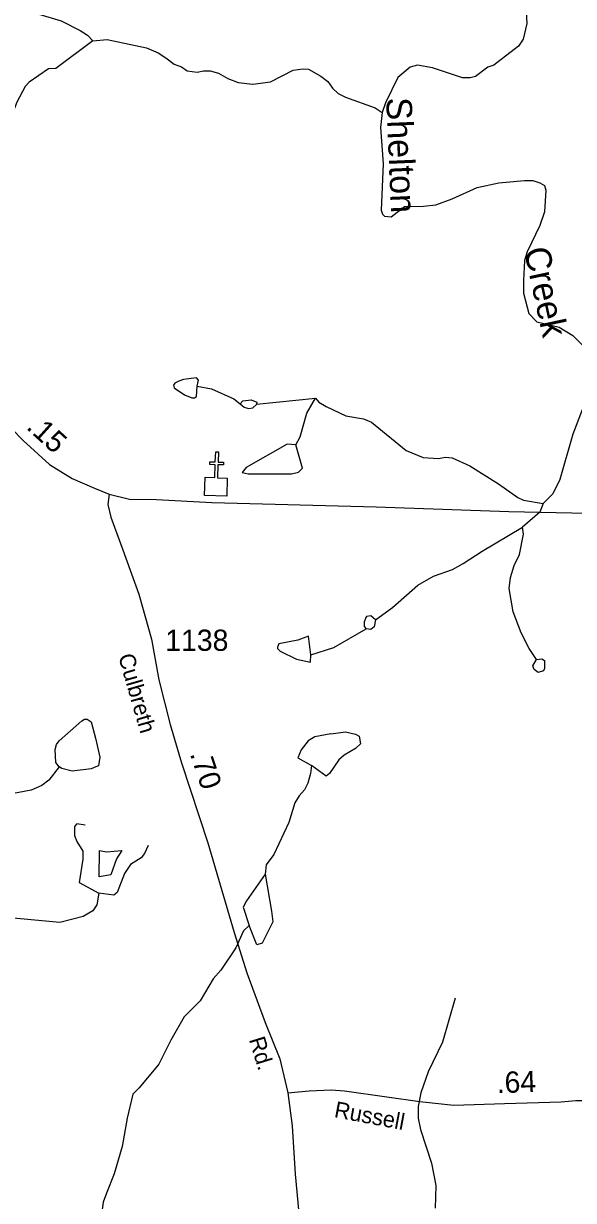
# Model space of a CAD drawing. Extents: x 2056842 to 2160602, y 826753 to 1016856.
# Drawn here: x 2077365 to 2080603, y 928971 to 935892 of the extents above; entities that cross this region are included whole.
import ezdxf

# ---------------------------------------------------------------- set-up
doc = ezdxf.new("R2010")
doc.units = 0
for name, color, linetype in [('Exist Cultural Church CELL', 7, 'Continuous'), ('Exist Hydrographic Creek Single Shore', 7, 'Continuous'), ('Exist Hydrographic Creek Single Shore Label', 7, 'Continuous'), ('Exist Hydrographic Misc Water Feature', 7, 'Continuous'), ('Exist Hydrographic Pond Under 1500 Sq Ft', 7, 'Continuous'), ('Exist Road Primary US Attributed', 7, 'Continuous'), ('Exist Road Primary US Mileage Hundredths English Label', 7, 'Continuous'), ('Exist Road Secondary Mileage Hundredths English Label', 7, 'Continuous'), ('Exist Road Secondary Type 41 Attributed', 7, 'Continuous'), ('Exist Road Secondary Type 51 Attributed', 7, 'Continuous'), ('Exist Road Secondary Type 51 Label', 7, 'Continuous'), ('Exist Road Secondary Type 51 Number Label', 7, 'Continuous')]:
    doc.layers.add(name, color=color, linetype=linetype)

msp = doc.modelspace()

# ---------------------------------------------------------------- linework, layer by layer
at = {"layer": 'Exist Cultural Church CELL'}
msp.add_lwpolyline([(2078434.3, 933223.3), (2078491.2, 933221.5), (2078493.8, 933297.6), (2078461.8, 933298.7), (2078462.4, 933314.6), (2078494.4, 933313.5), (2078496.4, 933373.6), (2078512.4, 933373.1), (2078510.4, 933313), (2078542.4, 933311.9), (2078541.8, 933295.9), (2078509.8, 933297), (2078507.2, 933220.9), (2078564.8, 933218.8), (2078561.2, 933112.4), (2078430.6, 933116.9)], close=True, dxfattribs=at)
at = {"layer": 'Exist Hydrographic Creek Single Shore'}
for points in [[(2080324.6, 935959.1), (2080329.1, 935891.4), (2080307.2, 935799.3), (2080279.4, 935759.2), (2080133.7, 935646.7), (2080097.7, 935634.7), (2080026, 935580.4), (2079994, 935572.2), (2079950, 935572.1), (2079773.7, 935631.5), (2079683.8, 935647.2), (2079641.9, 935635.3), (2079568.1, 935574.8), (2079496.4, 935424.7), (2079476.6, 935368.6)], [(2079476.6, 935368.6), (2079466.9, 935280.6), (2079483.4, 935066.6), (2079470.6, 934794.5), (2079478.6, 934770.7), (2079490.5, 934758.7), (2079530.5, 934754.9), (2079608.5, 934814.9), (2079720.4, 934817.5), (2079792.5, 934825.6), (2079888.3, 934860), (2080036, 934926.5), (2080163.9, 934954.7), (2080313.9, 934969.3), (2080363.8, 934969.3), (2080403.8, 934955.6), (2080432, 934939.6), (2080440, 934911.6), (2080432.4, 934783.7), (2080404.5, 934703.6), (2080331.1, 934549.3), (2080315.2, 934497.4), (2080307.6, 934381.1), (2080308, 934305.3), (2080340.3, 934187.5), (2080386.5, 934137.6), (2080518.4, 934106), (2080598.5, 934058.1), (2080662.8, 933992.4)], [(2080831, 933957.1), (2080827.1, 933921), (2080781.8, 933784.9), (2080761.9, 933736.9), (2080654.3, 933620.5), (2080598.5, 933476.3), (2080523.4, 933210.2), (2080481.6, 933126), (2080424, 933069.8)], [(2079084.2, 933689.6), (2079104.3, 933665.7), (2079146.3, 933639.9), (2079262.4, 933584.2), (2079366.5, 933566.5), (2079414.5, 933546.7), (2079616.9, 933381.3), (2079717.2, 933339.7), (2079809, 933333.9), (2079849, 933342), (2079889, 933338.1), (2079993.2, 933290.5), (2080161.5, 933185.1), (2080275.7, 933105.4), (2080307.9, 933089.4), (2080424, 933069.8)], [(2080424, 933069.8), (2080404.1, 933017.7), (2080302.4, 932929.5)], [(2079438.1, 932384.8), (2079538, 932457.1), (2079687.4, 932589.6), (2079779.3, 932641.8), (2079891.3, 932682.2), (2079953.2, 932716.4), (2080064.7, 932788.8), (2080302.4, 932929.5)], [(2079060.8, 931529.7), (2079055.1, 931481.6), (2079039.3, 931425.6), (2079019.4, 931385.5), (2078987.4, 931349.4), (2078961.6, 931309.3), (2078927.9, 931193.2), (2078838.5, 931004.9), (2078794.6, 930944.9), (2078786.9, 930888.9)], [(2078786.9, 930888.9), (2078677.4, 930732.4), (2078657.5, 930696.4), (2078693.8, 930588.5)], [(2078693.8, 930588.5), (2078659.9, 930556.5), (2078614.2, 930456.2), (2078526.6, 930326), (2078480.9, 930273.9), (2078405.3, 930145.7), (2078311.5, 930051.4), (2078232, 929913.1), (2078162.3, 929772.9), (2078046.8, 929632.5), (2078009.1, 929596.4), (2077975.5, 929454.3), (2077945.9, 929288.2), (2077898.6, 929128.1), (2077852.8, 929014), (2077835, 928961.9), (2077823.3, 928873.8), (2077829.7, 928773.9), (2077920.5, 928464.2), (2077912.9, 928352.2), (2077917.2, 928216.2), (2077933.4, 928156.3), (2078020, 927994.6), (2078056.3, 927914.7)]]:
    msp.add_lwpolyline(points, dxfattribs=at)
at = {"layer": 'Exist Hydrographic Misc Water Feature'}
for p, q in [((2078736.2, 933652.5), (2079084.2, 933689.6)), ((2079007.3, 933277.3), (2078968.9, 933415.2)), ((2079056.9, 932179.6), (2079042.6, 932289.6)), ((2078786.9, 930888.9), (2078825.4, 930673))]:
    msp.add_line(p, q, dxfattribs=at)
for points in [[(2077407, 935966.1), (2077454.8, 935946.1), (2077587.2, 935906.6), (2077699.3, 935851.1), (2077741.3, 935823), (2077773.4, 935789.2)], [(2077773.4, 935789.2), (2077857.3, 935797.6), (2078089.6, 935748.2), (2078157.5, 935718.5), (2078203.9, 935690.7), (2078252, 935652.6), (2078295.9, 935636.9), (2078327.9, 935613), (2078387.8, 935605.2), (2078424.1, 935613.3), (2078463.8, 935613.4), (2078512.1, 935599.6), (2078568.2, 935567.6), (2078628.1, 935544.1), (2078716.1, 935534.4), (2078820.1, 935548.6), (2078951.8, 935617.1), (2079012, 935625), (2079043.8, 935623.4), (2079116.1, 935581.5), (2079156.2, 935551.5), (2079184.2, 935511.5), (2079218.3, 935479.6), (2079260.2, 935457.8), (2079434.5, 935396.4), (2079476.6, 935368.6)], [(2077773.5, 935789.4), (2077556.1, 935626.7), (2077512, 935624.6), (2077398.2, 935546.2), (2077374.5, 935522.1), (2077326.7, 935430), (2077273.2, 935289.9), (2077251.4, 935249.8), (2077225.6, 935161.7), (2077228, 935029.7), (2077232.1, 934993.7), (2077216.2, 934961.7)], [(2078388, 933759.4), (2078471.9, 933743.7), (2078604.2, 933684.2), (2078640.2, 933656.2)], [(2078968.9, 933415.2), (2078992.9, 933461.3), (2079032.3, 933601.4), (2079084.2, 933689.6)], [(2078968.9, 933415.2), (2078917.1, 933419.1), (2078675.3, 933280.4), (2078651.5, 933252.2), (2078687.4, 933244.3)], [(2078687.4, 933244.3), (2078943.5, 933243.2), (2078983.5, 933253.3), (2079007.3, 933277.3)], [(2080384.8, 932151.8), (2080342.6, 932217.6), (2080294.4, 932309.5), (2080248.1, 932433.3), (2080223.4, 932569.3), (2080231.2, 932633.3), (2080253.2, 932705.3), (2080284.8, 932769.4), (2080308.5, 932889.5), (2080302.4, 932929.5)], [(2079056.9, 932179.6), (2079192.7, 932222), (2079382.3, 932332.7)], [(2077575, 931521), (2077554.9, 931546.9), (2077550.6, 931622.9), (2077558.6, 931652.9), (2077574.4, 931673), (2077708.1, 931791.4)], [(2077708.1, 931791.4), (2077724.1, 931801.4), (2077740.1, 931801.5), (2077764.1, 931785.5), (2077788.5, 931689.6), (2077814.7, 931577.8), (2077806.9, 931527.7), (2077790.9, 931521.7)], [(2079174.2, 931714), (2079080.3, 931697.7), (2079040.3, 931673.5), (2079000.5, 931621.4), (2078980.6, 931573.5), (2079060.8, 931529.7)], [(2079174.2, 931714), (2079260.3, 931726.2), (2079320.2, 931712.4), (2079340.3, 931700.5), (2079348.5, 931656.5), (2079320.4, 931628.4), (2079252.5, 931590.3)], [(2079252.5, 931590.3), (2079220.7, 931562.2), (2079167, 931482), (2079146.9, 931465.9), (2079060.8, 931529.7)], [(2077575, 931521), (2077513.3, 931442.7), (2077473.3, 931410.6), (2077409.3, 931384.5), (2077189.7, 931341.7), (2076979.9, 931255.1), (2076840.1, 931180.7), (2076784.1, 931160.5), (2076708.2, 931146.2), (2076596.3, 931132), (2076464.2, 931139.5), (2076368.1, 931183.1), (2076196, 931232.7), (2076088, 931252.3), (2076043.9, 931256.1)], [(2077790.9, 931521.7), (2077763, 931509.6), (2077651.1, 931495.2), (2077591, 931511), (2077575, 931521)], [(2077728, 931177.5), (2077680, 931185.3), (2077666, 931169.3), (2077666.2, 931117.2), (2077678.3, 931081.3), (2077714.4, 931025.5), (2077714.6, 930977.5), (2077693.1, 930841.4), (2077809.2, 930777.7)], [(2078098.3, 931058.7), (2078078.4, 931010.6), (2078058.5, 930986.5), (2077994.7, 930946.3), (2077958.9, 930894.2), (2077917.2, 930782.1), (2077897.3, 930766.1), (2077809.2, 930777.7)], [(2077809.2, 930777.7), (2077797.5, 930709.7), (2077773.7, 930673.7), (2077715.7, 930641.5), (2077579.9, 930605), (2077283.8, 930632.2)], [(2078825.4, 930673), (2078833.8, 930609), (2078770, 930484.7), (2078738.1, 930474.7), (2078693.8, 930588.5)], [(2079907.1, 930160.3), (2079831.8, 929902.2), (2079746.5, 929727.9), (2079704.9, 929603.7), (2079689.1, 929523.8), (2079689.3, 929455.7), (2079701.4, 929387.8), (2079766.2, 929189.9), (2079792.4, 929058.1), (2079788.9, 928926)]]:
    msp.add_lwpolyline(points, dxfattribs=at)
at = {"layer": 'Exist Hydrographic Pond Under 1500 Sq Ft'}
for points in [[(2078279.6, 933788.9), (2078255.7, 933776.9), (2078247.6, 933764.9), (2078251.8, 933748.7), (2078312.1, 933709.1)], [(2078387.6, 933759.4), (2078395.6, 933795.3), (2078383.7, 933807.4), (2078307.7, 933799.1), (2078279.6, 933788.9)], [(2078312.1, 933709.1), (2078356, 933691.1), (2078372.1, 933691.1), (2078384, 933699.1), (2078387.6, 933759.4)], [(2078640.1, 933656), (2078656.2, 933672.1), (2078705.8, 933678.3)], [(2078640.1, 933656), (2078664.3, 933636.2), (2078690, 933628.1), (2078716, 933632.1), (2078736.1, 933652.4)], [(2078705.8, 933678.3), (2078738, 933664.5), (2078736.1, 933652.4)], [(2079438, 932384.7), (2079409.9, 932408.6), (2079383.9, 932404.5), (2079379.8, 932398.4)], [(2079379.8, 932398.4), (2079370.1, 932372.3), (2079370.2, 932346.4), (2079382.1, 932332.4)], [(2079438, 932384.7), (2079430.2, 932344.5), (2079410.2, 932328.5), (2079382.1, 932332.4)], [(2079042.2, 932289.5), (2078980.4, 932265.2), (2078868.4, 932244.9), (2078860.4, 932224.7)], [(2078860.4, 932224.7), (2078860.6, 932216.9), (2078876.7, 932200.8), (2078972.8, 932153.2), (2079054.8, 932135.4), (2079056.7, 932179.3)], [(2080370.7, 932093.7), (2080362.6, 932115.5), (2080384.7, 932151.4)], [(2080384.7, 932151.4), (2080416.6, 932155.7), (2080432.8, 932145.9), (2080432.8, 932099.9)], [(2080432.8, 932099.9), (2080427, 932085.6), (2080394.9, 932075.8), (2080370.7, 932093.7)], [(2077811.4, 930874.4), (2077811.6, 931028.6), (2077853.7, 931021.6), (2077944.9, 931029.4), (2077912.9, 930980.7), (2077878.5, 930886.2), (2077811.4, 930874.4)]]:
    msp.add_lwpolyline(points, dxfattribs=at)
at = {"layer": 'Exist Road Primary US Attributed'}
for points in [[(2077210.8, 933592), (2077222, 933581.9), (2077363.5, 933439.5), (2077518.6, 933298.6), (2077651.3, 933217), (2077782.4, 933159.4), (2077868.8, 933124.2)], [(2077868.8, 933124.2), (2077988.2, 933095.4), (2078148.1, 933092.2), (2078474.3, 933076.2), (2079442.1, 933050.6), (2080222.4, 933021.8), (2081336.5, 932999.4), (2082184.7, 932974.9), (2082754.6, 932964.3), (2083116, 932977.1), (2083650, 932986.7), (2084081, 932989.1), (2084512.7, 933001.9), (2084975.7, 933017.1), (2085535.3, 933026.7), (2086043, 933046.7), (2086460.4, 933061.1), (2086615, 933065.8)]]:
    msp.add_lwpolyline(points, dxfattribs=at)
at = {"layer": 'Exist Road Secondary Type 41 Attributed'}
msp.add_lwpolyline([(2078920.5, 929604), (2079047, 929615.8), (2079175.8, 929620.9), (2079254.8, 929616.7), (2079503.1, 929579.9), (2079698.4, 929553.9), (2079899.3, 929531.3), (2080196.3, 929540.5), (2080530.2, 929551.1), (2080616.6, 929558.8), (2080749.2, 929558.3), (2080997, 929536.7), (2081216.1, 929511.6), (2081407.1, 929497.5), (2081486.1, 929483.4), (2081700.9, 929428.9), (2081936.1, 929348.7), (2081991.8, 929321.1), (2082036.9, 929285.2), (2082092.4, 929227.7), (2082171.4, 929141.4)], dxfattribs=at)
at = {"layer": 'Exist Road Secondary Type 51 Attributed'}
for points in [[(2077868.8, 933124.2), (2077862, 933064), (2077879, 932989.4), (2077949.1, 932797.2), (2078043.3, 932535.7), (2078118.7, 932271.6), (2078161.8, 932032.6), (2078229.2, 931769.4), (2078295.6, 931544.8), (2078450.9, 931074.9), (2078604.5, 930547.5), (2078679.9, 930310.3), (2078788.5, 930018.3), (2078874.7, 929804.5), (2078920.5, 929604)], [(2078920.5, 929604), (2078947.3, 929410.1), (2078965.3, 929126.2), (2079007.5, 928667.1), (2079041.6, 928406.5), (2079094.6, 928109.1), (2079153.8, 927827), (2079216.7, 927555.7), (2079293, 927342.8), (2079393.5, 927075), (2079413.3, 926881), (2079398, 926707.6), (2079333.8, 926480)]]:
    msp.add_lwpolyline(points, dxfattribs=at)

# ---------------------------------------------------------------- texts
at = {"layer": 'Exist Hydrographic Creek Single Shore Label'}
for s, rotation, p in [('Shelton', 272.44338, (2079500, 935454.3)), ('Creek', 282.09981, (2080310.8, 934561.6))]:
    msp.add_text(s, height=150, rotation=rotation, dxfattribs=at).set_placement(p)
at = {"layer": 'Exist Road Primary US Mileage Hundredths English Label'}
msp.add_text('.15', height=125, rotation=317.76538, dxfattribs=at).set_placement((2077376.5, 933512.1))
at = {"layer": 'Exist Road Secondary Mileage Hundredths English Label'}
for s, rotation, p in [('.70', 288.29156, (2078343.9, 931597.8)), ('.64', 1.82038, (2080152.6, 929601.7))]:
    msp.add_text(s, height=125, rotation=rotation, dxfattribs=at).set_placement(p)
at = {"layer": 'Exist Road Secondary Type 51 Label'}
for s, rotation, p in [('Culbreth', 286.11359, (2077921.8, 932171.9)), ('Rd.', 287.07452, (2078691.6, 929917.7)), ('Russell', 349.37588, (2079189.7, 929461.6))]:
    msp.add_text(s, height=95, rotation=rotation, dxfattribs=at).set_placement(p)
at = {"layer": 'Exist Road Secondary Type 51 Number Label'}
msp.add_text('1138', height=125, dxfattribs=at).set_placement((2078199.6, 932202.9))

doc.saveas('drawing.dxf')
